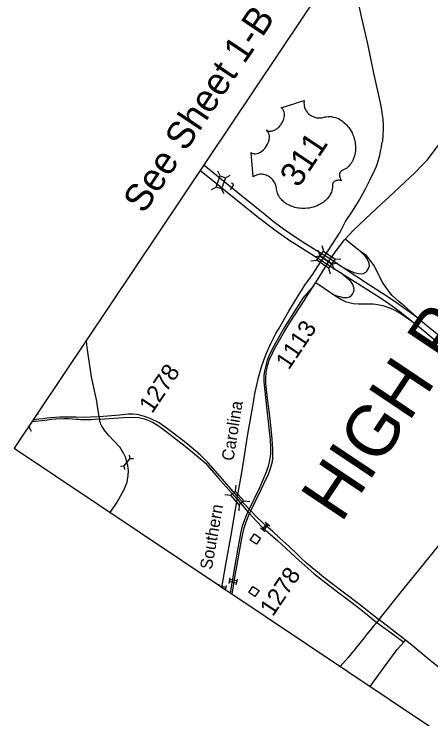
# Model space of a CAD drawing. Extents: x 1716282 to 1717158, y 799307 to 801078.
# Drawn here: x 1716282 to 1716454.2, y 800547.7 to 800838.9 of the extents above; entities that cross this region are included whole.
import ezdxf

# ---------------------------------------------------------------- set-up
doc = ezdxf.new("R2010")
doc.units = 0
for name, color, linetype in [('Exist Railroad Mainline', 7, 'Continuous'), ('Exist Railroad Mainline Label', 7, 'Continuous'), ('Exist Road Non-System Structure Non-Sys NCDOT Attributed CELL', 7, 'Continuous'), ('Exist Road Non-System Structure Non-Sys Other Attributed CELL', 7, 'Continuous'), ('Exist Road Primary Interstate Ramp 1 Lane Attributed', 7, 'Continuous'), ('Exist Road Primary Interstate Structure Cantilever Sign CELL', 7, 'Continuous'), ('Exist Road Primary US Divided Attributed', 7, 'Continuous'), ('Exist Road Primary US Structure Standard Bridge CELL', 7, 'Continuous'), ('Exist Road Secondary Structure Culvert CELL', 7, 'Continuous'), ('Exist Road Secondary Structure NCDOT Private Pedestrian CELL', 7, 'Continuous'), ('Exist Road Secondary Structure Standard Bridge CELL', 7, 'Continuous'), ('Exist Road Secondary Type 51 Attributed', 7, 'Continuous'), ('Exist Road Secondary Type 51 Divided Attributed', 7, 'Continuous'), ('Exist Road Secondary Type 51 Undivided 4 Lane Attributed', 7, 'Continuous'), ('Old_Level_1', 7, 'Continuous'), ('Old_Level_2', 7, 'Continuous'), ('Prop DSN Text', 7, 'Continuous'), ('Sheet Title CELL', 7, 'Continuous')]:
    doc.layers.add(name, color=color, linetype=linetype)

msp = doc.modelspace()

# ---------------------------------------------------------------- linework, layer by layer
at = {"layer": 'Exist Railroad Mainline'}
msp.add_lwpolyline([(1716367.83, 800602.04), (1716369.5, 800611.42), (1716371.97, 800625.17), (1716374.07, 800638.45), (1716374.18, 800638.92), (1716374.28, 800639.54), (1716375.88, 800648.65), (1716377.04, 800655.62), (1716378.59, 800665.36), (1716380.25, 800674.52), (1716381.57, 800682.64), (1716382.34, 800686.31), (1716382.98, 800688.75), (1716384.2, 800693.13), (1716385, 800695.56), (1716385.99, 800698.18), (1716387.22, 800701.03), (1716388.08, 800702.82), (1716389.03, 800704.75), (1716390.1, 800706.91), (1716391.54, 800709.15), (1716395.55, 800716.2), (1716399.4, 800722.47), (1716402.11, 800726.94), (1716405.46, 800731.45), (1716408.53, 800736.36), (1716410.29, 800739.02), (1716413.41, 800743.77), (1716416.7, 800748.77), (1716418.95, 800753.15), (1716421.72, 800757.48), (1716424.25, 800761.54), (1716425.52, 800763.68), (1716426.97, 800766.48), (1716428.97, 800770.23), (1716431.03, 800774.51), (1716431.7, 800776.1), (1716432.13, 800777.34), (1716432.86, 800779.63), (1716433.07, 800780.56), (1716433.41, 800782.19), (1716433.75, 800783.74), (1716433.96, 800785.51), (1716434.26, 800786.36), (1716434.49, 800788.97), (1716434.62, 800791.27), (1716434.56, 800792.8), (1716434.41, 800795.35), (1716434.06, 800798.28), (1716433.65, 800801.01), (1716430.51, 800815.23), (1716428.07, 800826.68), (1716425.69, 800837.23), (1716423.28, 800848.2)], dxfattribs=at)
at = {"layer": 'Exist Road Non-System Structure Non-Sys NCDOT Attributed CELL'}
for p, q in [((1716367.11, 800772.01), (1716366.11, 800774.02)), ((1716369.27, 800771.28), (1716371.23, 800772.29)), ((1716363.53, 800766.38), (1716365.53, 800767.37)), ((1716368.7, 800764.63), (1716367.7, 800766.64))]:
    msp.add_line(p, q, dxfattribs=at)
msp.add_lwpolyline([(1716365.53, 800767.37), (1716367.1, 800772.02), (1716369.27, 800771.28), (1716367.7, 800766.64)], close=True, dxfattribs=at)
at = {"layer": 'Exist Road Non-System Structure Non-Sys Other Attributed CELL'}
for points in [[(1716379.56, 800621.6), (1716381.25, 800624.11), (1716383.76, 800622.43), (1716382.08, 800619.92)], [(1716378.99, 800599.93), (1716380.67, 800602.45), (1716383.18, 800600.76), (1716381.5, 800598.25)]]:
    msp.add_lwpolyline(points, close=True, dxfattribs=at)
at = {"layer": 'Exist Road Primary Interstate Ramp 1 Lane Attributed'}
msp.add_line((1716406.57, 800728.05), (1716414, 800723.05), dxfattribs=at)
for points in [[(1716425.03, 800740.84), (1716422.61, 800742.72), (1716418.82, 800745.94)], [(1716417.98, 800734.18), (1716422.32, 800732.14), (1716424.3, 800731.68), (1716425.7, 800731.65), (1716426.27, 800731.79), (1716426.79, 800732.02), (1716427.34, 800732.33), (1716427.75, 800732.66), (1716428.03, 800733.04), (1716428.43, 800733.82), (1716428.77, 800734.77), (1716428.69, 800736.01), (1716428.18, 800737.26), (1716427.62, 800738.16), (1716427.07, 800738.87), (1716425.03, 800740.84)], [(1716448.11, 800713.89), (1716443.24, 800718.23), (1716440.91, 800720.16), (1716438.23, 800722.63), (1716437.06, 800724), (1716435.5, 800726.01), (1716434.34, 800727.81), (1716433.02, 800730.25), (1716430.77, 800734.98), (1716429.42, 800736.86), (1716428.59, 800737.93), (1716427.54, 800739.13), (1716425.03, 800740.84)], [(1716414, 800723.05), (1716415.31, 800722.54), (1716416.49, 800722.15), (1716417.73, 800721.86), (1716418.64, 800721.76), (1716419.58, 800721.81), (1716420.5, 800722.1), (1716421.25, 800722.54), (1716421.79, 800723.18), (1716422.22, 800723.98), (1716422.42, 800724.93), (1716422.34, 800725.99), (1716421.96, 800727.15), (1716421.29, 800728.23), (1716420.91, 800728.53), (1716420.03, 800729.41), (1716416.97, 800732.02)], [(1716414, 800723.05), (1716416.93, 800721.09), (1716418.71, 800720.19), (1716420.38, 800719.68), (1716422.08, 800719.35), (1716424.2, 800719.25), (1716426.41, 800719.23), (1716428.53, 800719.17), (1716430.29, 800719.13), (1716432.23, 800718.96), (1716434.29, 800718.56), (1716437.53, 800717.37), (1716439.21, 800716.62), (1716440.14, 800716.13), (1716441.7, 800715.13), (1716446.36, 800712.05)]]:
    msp.add_lwpolyline(points, dxfattribs=at)
at = {"layer": 'Exist Road Primary Interstate Structure Cantilever Sign CELL'}
for q in [(1716371.28, 800766.31), (1716371.85, 800768.99)]:
    msp.add_line((1716372.67, 800768.47), q, dxfattribs=at)
at = {"layer": 'Exist Road Primary US Divided Attributed'}
for points in [[(1716360.33, 800776.65), (1716367.84, 800770.6), (1716375.14, 800764.59), (1716385.71, 800756.08), (1716389.56, 800752.92), (1716392.72, 800750.62), (1716398.08, 800746.84), (1716402.08, 800744.26), (1716410.64, 800739.09), (1716412.64, 800737.75)], [(1716358.78, 800774.35), (1716364.61, 800769.72), (1716369.38, 800765.88), (1716382.95, 800754.85), (1716390.29, 800749.29), (1716395.95, 800745.35), (1716398.79, 800743.55), (1716408.99, 800737.1), (1716411.27, 800735.61)], [(1716412.64, 800737.75), (1716417.98, 800734.18)], [(1716411.27, 800735.61), (1716416.57, 800732.28), (1716416.97, 800732.02)], [(1716416.97, 800732.02), (1716422.86, 800728.33), (1716433.39, 800721.68), (1716436.81, 800719.27), (1716441.32, 800715.99), (1716446.36, 800712.05)], [(1716417.98, 800734.18), (1716428.39, 800727.31), (1716433.73, 800723.92), (1716438.98, 800720.47), (1716448.11, 800713.89)], [(1716448.11, 800713.89), (1716453.37, 800709.57), (1716457.3, 800706.36), (1716466.76, 800698.26)], [(1716446.36, 800712.05), (1716448.15, 800710.58), (1716452.46, 800707.04), (1716457.5, 800702.75), (1716462.94, 800698.16)]]:
    msp.add_lwpolyline(points, dxfattribs=at)
at = {"layer": 'Exist Road Primary US Structure Standard Bridge CELL'}
for p, q in [((1716409.11, 800743.25), (1716409.77, 800740.89)), ((1716407.64, 800741.4), (1716408.31, 800739.05)), ((1716404.59, 800736.94), (1716407.03, 800737.18)), ((1716406.06, 800738.79), (1716408.49, 800739.02)), ((1716414.57, 800737.6), (1716417.01, 800737.83)), ((1716413.11, 800735.75), (1716415.54, 800735.98)), ((1716413.32, 800735.77), (1716413.99, 800733.41)), ((1716411.86, 800733.92), (1716412.52, 800731.57))]:
    msp.add_line(p, q, dxfattribs=at)
for points in [[(1716409.77, 800740.89), (1716414.58, 800737.61), (1716413.3, 800735.74), (1716408.49, 800739.02)], [(1716408.31, 800739.05), (1716413.11, 800735.76), (1716411.83, 800733.89), (1716407.03, 800737.18)]]:
    msp.add_lwpolyline(points, close=True, dxfattribs=at)
at = {"layer": 'Exist Road Secondary Structure Culvert CELL'}
for p, q in [((1716291.86, 800673.58), (1716291.14, 800673.28)), ((1716287.62, 800668.02), (1716288.23, 800668.28)), ((1716288.23, 800668.28), (1716288.84, 800669.85)), ((1716289.11, 800666.44), (1716288.23, 800668.28)), ((1716329.54, 800656.61), (1716329.75, 800655.08)), ((1716327.46, 800652.22), (1716329.75, 800655.08)), ((1716331.29, 800655.21), (1716329.75, 800655.08)), ((1716325.92, 800652.09), (1716327.46, 800652.22)), ((1716327.67, 800650.69), (1716327.46, 800652.22))]:
    msp.add_line(p, q, dxfattribs=at)
at = {"layer": 'Exist Road Secondary Structure NCDOT Private Pedestrian CELL'}
for p, q in [((1716385.61, 800625.04), (1716383.79, 800626.58)), ((1716387.57, 800627.36), (1716385.75, 800628.9)), ((1716366.59, 800602.87), (1716366.68, 800603.38)), ((1716370.79, 800603.66), (1716371.23, 800606.02)), ((1716373.77, 800603.11), (1716374.21, 800605.46)), ((1716367.18, 800602.48), (1716368.86, 800601.35)), ((1716369.33, 800601.04), (1716369.67, 800602.83))]:
    msp.add_line(p, q, dxfattribs=at)
for points in [[(1716386.36, 800628.39), (1716384.4, 800626.07), (1716385, 800625.55), (1716386.97, 800627.87)], [(1716374.07, 800604.68), (1716371.08, 800605.23), (1716370.93, 800604.45), (1716373.92, 800603.89)]]:
    msp.add_lwpolyline(points, close=True, dxfattribs=at)
msp.add_lwpolyline([(1716368.86, 800601.35), (1716369.38, 800601.26), (1716369.52, 800602.04), (1716367.18, 800602.48)], dxfattribs=at)
at = {"layer": 'Exist Road Secondary Structure Standard Bridge CELL'}
for p, q in [((1716373.53, 800644.27), (1716373.36, 800641.82)), ((1716369, 800640.34), (1716371.46, 800640.17)), ((1716375.03, 800636.13), (1716374.86, 800633.67)), ((1716376.89, 800637.74), (1716379.35, 800637.57))]:
    msp.add_line(p, q, dxfattribs=at)
msp.add_lwpolyline([(1716373.36, 800641.82), (1716376.9, 800637.75), (1716375, 800636.1), (1716371.46, 800640.17)], close=True, dxfattribs=at)
at = {"layer": 'Exist Road Secondary Type 51 Attributed'}
for points in [[(1716317.19, 800672.43), (1716316.39, 800676.93), (1716316.12, 800678.98), (1716315.86, 800680.23), (1716313.9, 800689.03), (1716312.38, 800699.15), (1716312.01, 800702.17), (1716311.93, 800704.34)], [(1716432.67, 800588.7), (1716432.62, 800588.63), (1716431.83, 800587.58)], [(1716431.83, 800587.58), (1716430.92, 800586.5), (1716429.19, 800584.46), (1716427.7, 800582.69), (1716426.41, 800581.1), (1716424.22, 800578.27), (1716419.94, 800573.12), (1716416.71, 800569.32)], [(1716443, 800579.42), (1716443.68, 800580.17)], [(1716493.83, 800540.1), (1716485.19, 800546.13), (1716473.5, 800554.81), (1716467.95, 800559.28), (1716465.64, 800561.27), (1716460.33, 800566.42), (1716457.54, 800568.91), (1716455.33, 800570.61), (1716451.44, 800573.85), (1716445.55, 800578.71), (1716443.68, 800580.17)], [(1716429.03, 800561.08), (1716433.78, 800567.5), (1716436.32, 800571.16), (1716440.26, 800576.4), (1716443, 800579.42)]]:
    msp.add_lwpolyline(points, dxfattribs=at)
at = {"layer": 'Exist Road Secondary Type 51 Divided Attributed'}
for points in [[(1716418.82, 800745.94), (1716422.04, 800749.55), (1716427.19, 800754.32), (1716433.79, 800760.51), (1716436.9, 800763.35), (1716447.66, 800773.47), (1716450.59, 800776.43), (1716452.57, 800778.61), (1716465.81, 800796.02), (1716480.34, 800813), (1716493.75, 800828.38), (1716497.52, 800832.86), (1716498.85, 800834.32), (1716502.56, 800838.38), (1716503.46, 800839.23)], [(1716412.64, 800737.75), (1716414.89, 800741.01), (1716418.53, 800745.62), (1716418.82, 800745.94)], [(1716411.27, 800735.61), (1716412.31, 800737.29), (1716412.64, 800737.75)], [(1716406.57, 800728.05), (1716411.27, 800735.61)], [(1716405.79, 800726.8), (1716401.27, 800721.48), (1716393.89, 800709.86), (1716389.43, 800701.96), (1716387.47, 800698.19), (1716386.47, 800695.87), (1716385.41, 800691.5), (1716385.17, 800689.57), (1716385.14, 800687.01), (1716386.22, 800676.69), (1716387.09, 800669.33), (1716387.3, 800666.47), (1716387.62, 800664.51), (1716387.88, 800660.37), (1716387.87, 800657.22), (1716387.52, 800654.43), (1716386.76, 800651.55), (1716385.82, 800648.92), (1716383.33, 800643.12), (1716379.07, 800634.36)], [(1716379.74, 800633.66), (1716384.03, 800642.42), (1716386.24, 800647.12), (1716386.89, 800648.44), (1716387.89, 800651.15), (1716388.7, 800654.1), (1716388.82, 800655.33), (1716388.92, 800659.41), (1716388.57, 800663.27), (1716388.32, 800666.3), (1716387.64, 800672.92), (1716386.71, 800680.07), (1716386.01, 800686.26), (1716385.94, 800688.57), (1716386.13, 800690.78), (1716386.63, 800693.51), (1716387.37, 800695.88), (1716388.72, 800698.87), (1716389.42, 800700.27), (1716393.81, 800708.03), (1716395.75, 800711.17), (1716401.91, 800720.74), (1716403.48, 800723.15), (1716405.79, 800726.8)], [(1716405.79, 800726.8), (1716406.57, 800728.05)], [(1716374.28, 800639.54), (1716373.41, 800640.55), (1716367.08, 800647.88), (1716362.19, 800653.53), (1716358.88, 800656.84), (1716353.46, 800661.29), (1716347.62, 800665.85), (1716344.75, 800667.91), (1716341.87, 800669.97), (1716338.26, 800671.86), (1716335.84, 800672.7), (1716333.91, 800673.23), (1716332.69, 800673.45), (1716330.97, 800673.56), (1716329.29, 800673.59), (1716325.67, 800673.23), (1716317.19, 800672.43)], [(1716317.36, 800671.5), (1716315.13, 800671.33), (1716313.89, 800671.24), (1716312.95, 800671.21), (1716312.15, 800671.22), (1716311.26, 800671.25), (1716309.53, 800671.3), (1716308.59, 800671.34), (1716307.65, 800671.41), (1716306.15, 800671.53), (1716304.46, 800671.61), (1716303.36, 800671.65), (1716302.49, 800671.66), (1716299.25, 800671.48), (1716297.48, 800671.36), (1716295.72, 800671.17), (1716293.55, 800670.88), (1716290.64, 800670.51), (1716289.63, 800670.38), (1716289.17, 800670.34)], [(1716317.19, 800672.43), (1716313.58, 800672.33), (1716310.94, 800672.27), (1716307.57, 800672.29), (1716303.9, 800672.34), (1716303.35, 800672.38), (1716302.59, 800672.4), (1716301.82, 800672.39), (1716300.84, 800672.37), (1716299.13, 800672.28), (1716297.16, 800672.11), (1716295.58, 800671.93), (1716294.64, 800671.81), (1716293.98, 800671.72), (1716292.26, 800671.5), (1716291.28, 800671.36), (1716290.51, 800671.27), (1716289.75, 800671.2)], [(1716317.36, 800671.5), (1716317.29, 800671.93), (1716317.19, 800672.43)], [(1716317.36, 800671.5), (1716327.14, 800672.25), (1716330.21, 800672.31), (1716333.49, 800672.2), (1716335.85, 800671.65), (1716337.9, 800670.89), (1716339.38, 800670.11), (1716341.22, 800668.99), (1716342.01, 800668.48), (1716346.45, 800665.24), (1716347.87, 800664.1), (1716352.7, 800660.32), (1716358, 800656.01), (1716361, 800653.36), (1716366.2, 800647.38), (1716374.07, 800638.45)], [(1716321.71, 800632.91), (1716324.55, 800637.27), (1716327.41, 800642.46), (1716328.33, 800644.55), (1716328.67, 800645.53), (1716329.17, 800648.27), (1716329.23, 800650.37), (1716328.94, 800652.44), (1716328.6, 800653.66), (1716328.08, 800655.58), (1716327.08, 800657.76), (1716326.41, 800658.92), (1716325.75, 800659.76), (1716323.24, 800662.64), (1716321.13, 800664.8), (1716319.65, 800666.52), (1716318.22, 800668.64), (1716317.85, 800669.41), (1716317.69, 800669.99), (1716317.47, 800670.54), (1716317.36, 800671.5)], [(1716374.07, 800638.45), (1716378.57, 800633.29)], [(1716379.07, 800634.36), (1716374.28, 800639.54)], [(1716378.57, 800633.29), (1716377.91, 800631.76), (1716377.13, 800629.96), (1716376.19, 800627.37), (1716375.59, 800624.99), (1716374.4, 800618.27), (1716373.15, 800611), (1716371.25, 800599.75)], [(1716372.04, 800599.22), (1716373.32, 800606.95), (1716376.07, 800622.17), (1716376.33, 800623.59), (1716377.06, 800626.61), (1716377.71, 800628.64), (1716378.81, 800631.55), (1716379.24, 800632.53)], [(1716379.07, 800634.36), (1716378.76, 800633.75), (1716378.57, 800633.29)], [(1716378.57, 800633.29), (1716378.83, 800632.99), (1716379.24, 800632.53)], [(1716379.74, 800633.66), (1716379.33, 800634.08), (1716379.07, 800634.36)], [(1716379.24, 800632.53), (1716379.6, 800633.37), (1716379.74, 800633.66)], [(1716379.24, 800632.53), (1716381.93, 800629.54), (1716384.73, 800626.66), (1716390.97, 800621.24), (1716397.99, 800614.8), (1716399.67, 800613.21), (1716406.01, 800607.59), (1716415.65, 800600.13), (1716420.44, 800596.6), (1716425.87, 800592.3), (1716431.83, 800587.58)], [(1716432.67, 800588.7), (1716432.53, 800588.8), (1716425.21, 800594.6), (1716417.99, 800600.09), (1716410.55, 800605.72), (1716406.57, 800608.89), (1716402.85, 800612.01), (1716400.49, 800614.23), (1716399.05, 800615.64), (1716395.55, 800619.04), (1716391.78, 800622.39), (1716388.67, 800625.21), (1716386.42, 800627.13), (1716384.57, 800628.82), (1716382.33, 800631.02), (1716379.74, 800633.66)], [(1716443.68, 800580.17), (1716432.67, 800588.7)], [(1716431.83, 800587.58), (1716437.78, 800583.28), (1716442.43, 800579.79), (1716443, 800579.42)]]:
    msp.add_lwpolyline(points, dxfattribs=at)
at = {"layer": 'Exist Road Secondary Type 51 Undivided 4 Lane Attributed'}
msp.add_lwpolyline([(1716485.62, 800672.94), (1716484.64, 800666.81), (1716484.46, 800666.2), (1716483.84, 800661.93), (1716483.72, 800660.26), (1716483.46, 800658.27), (1716483.36, 800657.19), (1716483.25, 800656.32), (1716483.07, 800654.97), (1716482.79, 800653.85), (1716482.79, 800653.53), (1716482.54, 800652.84), (1716482.42, 800652.27), (1716482.18, 800651.71), (1716480.6, 800648.73), (1716478.33, 800645.28), (1716472.75, 800638.28), (1716441.86, 800600.37), (1716432.67, 800588.7)], dxfattribs=at)
at = {"layer": 'Old_Level_2'}
msp.add_lwpolyline([(1716379.96, 800781.65), (1716380.24, 800781.49), (1716380.61, 800781.34), (1716380.8, 800781.28), (1716381.22, 800781.22), (1716381.75, 800781.21), (1716382.35, 800781.31), (1716382.92, 800781.49), (1716383.27, 800781.63), (1716383.8, 800781.92), (1716384.35, 800782.28), (1716384.88, 800782.73), (1716385.38, 800783.22), (1716385.86, 800783.8), (1716386.29, 800784.41), (1716386.68, 800785.11), (1716387.04, 800785.94), (1716387.18, 800786.34), (1716387.3, 800786.81), (1716387.39, 800787.26), (1716387.44, 800787.78), (1716387.45, 800788.22), (1716387.44, 800788.59), (1716387.34, 800789.15), (1716387.18, 800789.65), (1716387.06, 800789.9), (1716386.95, 800790.12), (1716386.65, 800790.52), (1716386.5, 800790.67), (1716386.16, 800790.94), (1716386.48, 800790.76), (1716386.68, 800790.66), (1716386.9, 800790.59), (1716387.15, 800790.54), (1716387.52, 800790.49), (1716387.85, 800790.49), (1716388.38, 800790.55), (1716388.67, 800790.62), (1716388.92, 800790.69), (1716389.51, 800790.93), (1716390.12, 800791.27), (1716390.4, 800791.45), (1716390.67, 800791.65), (1716390.99, 800791.91), (1716391.29, 800792.2), (1716391.58, 800792.49), (1716391.86, 800792.81), (1716392.12, 800793.14), (1716392.32, 800793.42), (1716392.55, 800793.78), (1716392.75, 800794.12), (1716392.94, 800794.47), (1716393.12, 800794.88), (1716393.25, 800795.22), (1716393.41, 800795.68), (1716393.52, 800796.12), (1716393.59, 800796.52), (1716393.65, 800797.06), (1716393.67, 800797.52), (1716393.63, 800797.89), (1716393.56, 800798.35), (1716393.43, 800798.82), (1716393.31, 800799.13), (1716393.15, 800799.4), (1716392.98, 800799.66), (1716392.76, 800799.9), (1716392.55, 800800.08), (1716392.36, 800800.22), (1716401.87, 800803.25), (1716401.82, 800803.05), (1716401.76, 800802.59), (1716401.74, 800802.2), (1716401.75, 800801.54), (1716401.8, 800801.23), (1716401.85, 800800.92), (1716401.92, 800800.62), (1716402, 800800.34), (1716402.13, 800799.98), (1716402.28, 800799.64), (1716402.46, 800799.28), (1716402.63, 800798.99), (1716403.02, 800798.44), (1716403.28, 800798.13), (1716403.52, 800797.88), (1716404.05, 800797.42), (1716404.31, 800797.21), (1716404.58, 800797.03), (1716404.88, 800796.85), (1716405.17, 800796.7), (1716405.49, 800796.55), (1716405.78, 800796.43), (1716406.14, 800796.3), (1716406.58, 800796.18), (1716407.02, 800796.08), (1716407.78, 800796), (1716408.61, 800796), (1716409.12, 800796.06), (1716409.57, 800796.14), (1716410.18, 800796.31), (1716410.51, 800796.4), (1716410.93, 800796.49), (1716411.67, 800796.58), (1716412, 800796.59), (1716412.36, 800796.59), (1716412.72, 800796.57), (1716413.1, 800796.54), (1716413.43, 800796.5), (1716414.13, 800796.36), (1716414.79, 800796.16), (1716415.12, 800796.05), (1716415.84, 800795.75), (1716416.18, 800795.58), (1716416.84, 800795.22), (1716417.59, 800794.71), (1716418.26, 800794.18), (1716419, 800793.49), (1716419.43, 800793.05), (1716419.89, 800792.49), (1716420.28, 800791.99), (1716420.82, 800791.2), (1716421.18, 800790.57), (1716421.58, 800789.81), (1716421.81, 800789.33), (1716422.03, 800788.78), (1716422.27, 800788.13), (1716422.5, 800787.4), (1716422.71, 800786.57), (1716422.84, 800785.92), (1716422.95, 800785.11), (1716423, 800784.64), (1716423.03, 800783.98), (1716423.03, 800783.12), (1716422.98, 800782.3), (1716422.9, 800781.63), (1716422.79, 800781.05), (1716422.63, 800780.33), (1716422.25, 800779.2), (1716422.09, 800778.8), (1716421.88, 800778.35), (1716421.66, 800777.93), (1716421.43, 800777.54), (1716421.09, 800777.04), (1716420.71, 800776.56), (1716420.33, 800776.13), (1716419.89, 800775.71), (1716419.39, 800775.3), (1716418.9, 800774.95), (1716418.35, 800774.63), (1716417.3, 800774.17), (1716417.03, 800774.02), (1716416.9, 800773.91), (1716416.68, 800773.61), (1716416.55, 800773.28), (1716416.47, 800772.9), (1716416.44, 800772.66), (1716416.44, 800772.31), (1716416.46, 800772.03), (1716416.52, 800771.67), (1716416.6, 800771.4), (1716416.66, 800771.19), (1716416.86, 800770.72), (1716416.98, 800770.53), (1716417.14, 800770.3), (1716417.41, 800770.01), (1716416.94, 800770.18), (1716416.59, 800770.24), (1716416.27, 800770.26), (1716415.97, 800770.25), (1716415.56, 800770.2), (1716415.22, 800770.12), (1716414.86, 800770.01), (1716414.53, 800769.86), (1716414.28, 800769.72), (1716414.08, 800769.58), (1716413.87, 800769.38), (1716413.72, 800769.2), (1716413.62, 800769.04), (1716413.53, 800768.79), (1716413.54, 800768.36), (1716413.55, 800767.95), (1716413.53, 800767.52), (1716413.48, 800767.04), (1716413.43, 800766.69), (1716413.34, 800766.29), (1716413.22, 800765.84), (1716413.06, 800765.38), (1716412.86, 800764.91), (1716412.68, 800764.52), (1716412.45, 800764.11), (1716412.23, 800763.75), (1716411.99, 800763.39), (1716411.73, 800763.07), (1716411.43, 800762.69), (1716411.03, 800762.25), (1716410.67, 800761.91), (1716410.27, 800761.56), (1716409.83, 800761.21), (1716409.34, 800760.86), (1716408.69, 800760.44), (1716408.2, 800760.17), (1716407.4, 800759.77), (1716406.37, 800759.37), (1716405.52, 800759.1), (1716404.86, 800758.94), (1716403.82, 800758.74), (1716403.17, 800758.66), (1716402.05, 800758.58), (1716401.27, 800758.57), (1716400.73, 800758.6), (1716399.87, 800758.67), (1716399.34, 800758.75), (1716398.61, 800758.89), (1716397.95, 800759.05), (1716397.35, 800759.22), (1716396.97, 800759.35), (1716396.33, 800759.59), (1716395.89, 800759.78), (1716395.3, 800760.07), (1716394.7, 800760.41), (1716394.17, 800760.76), (1716393.74, 800761.06), (1716393.27, 800761.45), (1716392.79, 800761.9), (1716392.39, 800762.32), (1716392.12, 800762.63), (1716391.81, 800763.04), (1716391.48, 800763.52), (1716391.2, 800764.03), (1716390.98, 800764.47), (1716390.76, 800764.98), (1716390.61, 800765.45), (1716390.47, 800766.03), (1716390.37, 800766.59), (1716390.33, 800767.08), (1716390.21, 800767.7), (1716390.12, 800768.04), (1716389.96, 800768.49), (1716389.8, 800768.87), (1716389.65, 800769.19), (1716389.4, 800769.64), (1716389.2, 800769.95), (1716388.86, 800770.39), (1716388.6, 800770.67), (1716388.26, 800771.01), (1716387.92, 800771.31), (1716387.47, 800771.64), (1716387.08, 800771.88), (1716386.6, 800772.13), (1716386.11, 800772.34), (1716385.67, 800772.49), (1716385.13, 800772.61), (1716384.72, 800772.67), (1716384.13, 800772.71), (1716383.55, 800772.7), (1716383.04, 800772.63), (1716382.56, 800772.53), (1716382.16, 800772.4), (1716381.79, 800772.26), (1716381.37, 800772.07), (1716381, 800771.86), (1716380.79, 800771.71)], close=True, dxfattribs=at)
at = {"layer": 'Prop DSN Text'}
msp.add_lwpolyline([(1716644.27, 800417.02), (1716922.46, 800832.66), (1716560.18, 801075.15), (1716281.98, 800659.5)], close=True, dxfattribs=at)

# ---------------------------------------------------------------- texts
at = {"layer": 'Exist Railroad Mainline Label'}
for s, rotation, p in [('Carolina', 80.9802, (1716372.57, 800654.07)), ('Southern', 79.9213, (1716363.63, 800609.15))]:
    msp.add_text(s, height=5, rotation=rotation, dxfattribs=at).set_placement(p)
at = {"layer": 'Old_Level_1'}
for s, p in [('1113', (1716395.48, 800691.59)), ('1278', (1716338.99, 800673.55)), ('1278', (1716388.87, 800589.65))]:
    msp.add_text(s, height=7.128, rotation=56.2051, dxfattribs=at).set_placement(p)
at = {"layer": 'Old_Level_2'}
msp.add_text('311', height=10.093, rotation=56.2051, dxfattribs=at).set_placement((1716399.46, 800766.81))
at = {"layer": 'Prop DSN Text'}
msp.add_text('HIGH POINT', height=21.17, rotation=56.2051, dxfattribs=at).set_placement((1716417.04, 800628.25))
at = {"layer": 'Sheet Title CELL'}
msp.add_text('See Sheet 1-B For Conventional Symbols', height=11.25, rotation=56.2051, dxfattribs=at).set_placement((1716335.63, 800756.03))

doc.saveas('drawing.dxf')
